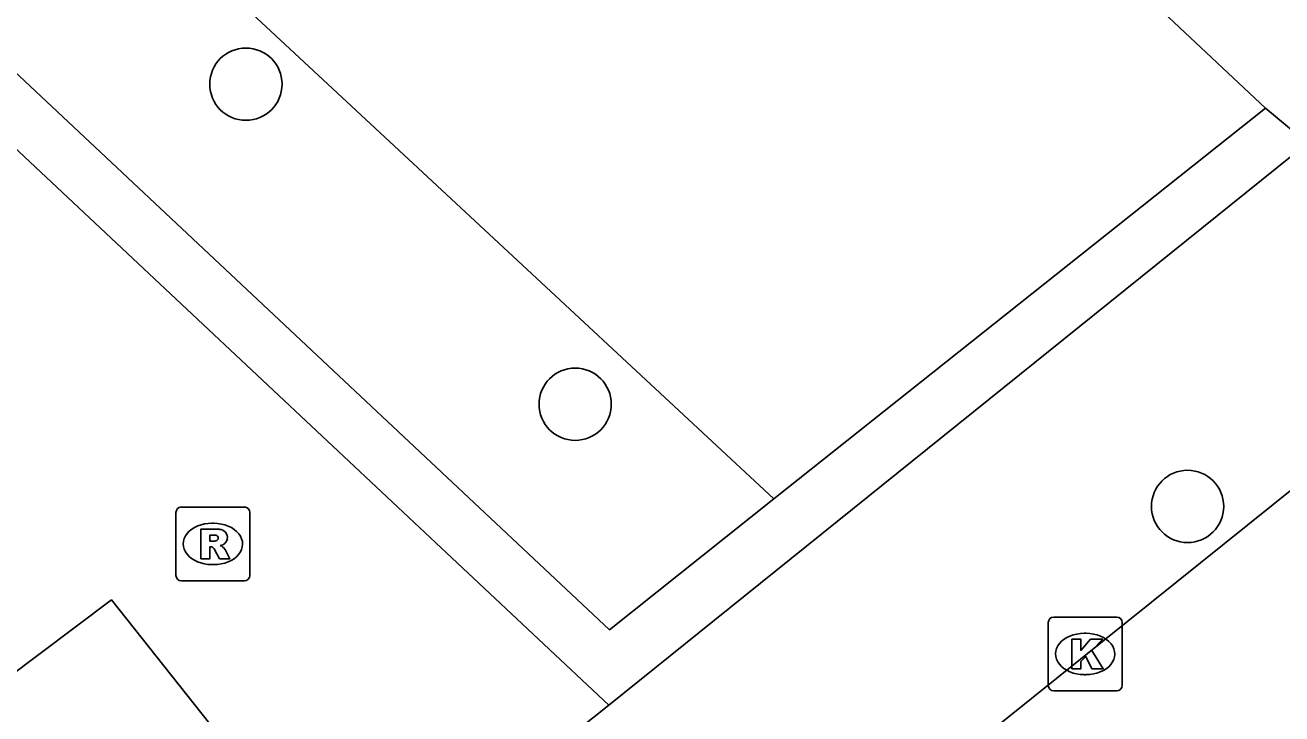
# Model space of a CAD drawing. Extents: x 159040 to 160094, y 381214 to 382518.
# Drawn here: x 159427.61 to 159444.61, y 381621.31 to 381630.63 of the extents above; entities that cross this region are included whole.
import ezdxf

# ---------------------------------------------------------------- set-up
doc = ezdxf.new("R2010")
doc.units = 0
for name, color, linetype in [('IMGEO_Boom', 7, 'Continuous'), ('IMGEO_Groenvoorziening', 7, 'Continuous'), ('IMGEO_Haag', 7, 'Continuous'), ('IMGEO_Kolk', 7, 'Continuous'), ('IMGEO_Rijbaan_lokaal_gesloten', 7, 'Continuous'), ('IMGEO_Rioolput', 7, 'Continuous'), ('IMGEO_Voetpad_open', 7, 'Continuous')]:
    doc.layers.add(name, color=color, linetype=linetype)

msp = doc.modelspace()

# ---------------------------------------------------------------- linework, layer by layer
at = {"layer": 'IMGEO_Boom'}
for centre in [(159430.598, 381629.829), (159435.053, 381625.498), (159443.339, 381624.115)]:
    msp.add_circle(centre, 0.489, dxfattribs=at)
at = {"layer": 'IMGEO_Groenvoorziening'}
msp.add_lwpolyline([(159428.37, 381632.939), (159437.741, 381624.216)], dxfattribs=at)
at = {"layer": 'IMGEO_Haag'}
for points in [[(159423.645, 381633.588), (159435.516, 381622.447), (159437.741, 381624.216)], [(159437.741, 381624.216), (159444.395, 381629.506)]]:
    msp.add_lwpolyline(points, dxfattribs=at)
at = {"layer": 'IMGEO_Kolk'}
for p, q in [((159441.528, 381622.618), (159442.38, 381622.618)), ((159441.453, 381621.692), (159441.453, 381622.544)), ((159442.454, 381622.544), (159442.454, 381621.692)), ((159441.941, 381622.398), (159441.966, 381622.398)), ((159441.964, 381621.838), (159441.939, 381621.838)), ((159442.38, 381621.618), (159441.528, 381621.618))]:
    msp.add_line(p, q, dxfattribs=at)
for points in [[(159441.528, 381622.618), (159442.38, 381622.618)], [(159441.453, 381621.692), (159441.453, 381622.544)], [(159442.454, 381622.544), (159442.454, 381621.692)], [(159441.774, 381622.318), (159441.897, 381622.318), (159441.897, 381622.167), (159442.027, 381622.318), (159442.191, 381622.318), (159442.045, 381622.167), (159442.198, 381621.918), (159442.046, 381621.918), (159441.961, 381622.082), (159441.897, 381622.015), (159441.897, 381621.918), (159441.774, 381621.918), (159441.774, 381622.318)], [(159442.38, 381621.618), (159441.528, 381621.618)]]:
    msp.add_lwpolyline(points, dxfattribs=at)
for centre, start, end in [((159441.53, 381622.542), 91.552, 178.448), ((159441.53, 381622.542), 91.552, 178.448), ((159442.378, 381622.542), 1.552, 88.448), ((159442.378, 381622.542), 1.552, 88.448), ((159441.53, 381621.694), 181.552, 268.448), ((159441.53, 381621.694), 181.552, 268.448), ((159442.378, 381621.694), 271.552, 358.448), ((159442.378, 381621.694), 271.552, 358.448)]:
    msp.add_arc(centre, 0.0765, start, end, dxfattribs=at)
for centre, major_axis, ratio, start_param, end_param in [((159441.94, 381622.118), (-0.387, 0.002), 0.722429, 4.712389, 7.853982), ((159441.965, 381622.118), (-0.39, 0.002), 0.717154, 1.570796, 4.712389)]:
    msp.add_ellipse(centre, major_axis=major_axis, ratio=ratio, start_param=start_param, end_param=end_param, dxfattribs=at)
at = {"layer": 'IMGEO_Rijbaan_lokaal_gesloten'}
msp.add_lwpolyline([(159459.028, 381636.066), (159450.889, 381629.337), (159448.16, 381627.105), (159446.76, 381625.959), (159440.585, 381621.001)], dxfattribs=at)
at = {"layer": 'IMGEO_Rioolput'}
for p, q in [((159429.651, 381623.181), (159429.651, 381624.033)), ((159429.726, 381624.107), (159430.578, 381624.107)), ((159430.652, 381624.033), (159430.652, 381623.181)), ((159430.139, 381623.887), (159430.164, 381623.887)), ((159430.162, 381623.327), (159430.137, 381623.327)), ((159430.578, 381623.107), (159429.726, 381623.107))]:
    msp.add_line(p, q, dxfattribs=at)
for points in [[(159429.651, 381623.181), (159429.651, 381624.033)], [(159429.726, 381624.107), (159430.578, 381624.107)], [(159430.652, 381624.033), (159430.652, 381623.181)], [(159430.24, 381623.805), (159429.988, 381623.807), (159429.988, 381623.407)], [(159430.166, 381623.726), (159430.112, 381623.726), (159430.112, 381623.645)], [(159430.112, 381623.645), (159430.164, 381623.645)], [(159429.988, 381623.407), (159430.112, 381623.407), (159430.112, 381623.569), (159430.123, 381623.569)], [(159430.17, 381623.54), (159430.241, 381623.407), (159430.381, 381623.407), (159430.316, 381623.533)], [(159430.578, 381623.107), (159429.726, 381623.107)]]:
    msp.add_lwpolyline(points, dxfattribs=at)
for centre, radius, start, end in [((159429.728, 381624.031), 0.0765, 91.552, 178.448), ((159429.728, 381624.031), 0.0765, 91.552, 178.448), ((159430.576, 381624.031), 0.0765, 1.552, 88.448), ((159430.576, 381624.031), 0.0765, 1.552, 88.448), ((159430.239, 381623.695), 0.109, 350.3612, 89.416), ((159430.148, 381623.834), 0.19, 274.7715, 282.9687), ((159430.172, 381623.63), 0.0964, 77.0061, 93.1865), ((159430.186, 381623.687), 0.0378, 276.6634, 79.6772), ((159430.237, 381623.695), 0.112, 277.5842, 350.9817), ((159430.122, 381623.516), 0.0533, 26.0293, 88.6989), ((159430.221, 381623.48), 0.108, 29.5134, 73.7905), ((159429.728, 381623.183), 0.0765, 181.552, 268.448), ((159429.728, 381623.183), 0.0765, 181.552, 268.448), ((159430.576, 381623.183), 0.0765, 271.552, 358.448), ((159430.576, 381623.183), 0.0765, 271.552, 358.448)]:
    msp.add_arc(centre, radius, start, end, dxfattribs=at)
for centre, major_axis, ratio, start_param, end_param in [((159430.138, 381623.607), (-0.387, 0.002), 0.722429, 4.712389, 7.853982), ((159430.163, 381623.607), (-0.39, 0.002), 0.717154, 1.570796, 4.712389)]:
    msp.add_ellipse(centre, major_axis=major_axis, ratio=ratio, start_param=start_param, end_param=end_param, dxfattribs=at)
at = {"layer": 'IMGEO_Voetpad_open'}
for points in [[(159444.395, 381629.506), (159440.31, 381633.34), (159439.698, 381632.693), (159439.119, 381633.252)], [(159435.51, 381621.424), (159423.135, 381633.039)], [(159444.395, 381629.506), (159444.962, 381629.032)], [(159444.962, 381629.032), (159435.51, 381621.424)], [(159403.188, 381603.6), (159428.778, 381622.85), (159431.736, 381619.126)], [(159435.51, 381621.424), (159432.061, 381618.681)]]:
    msp.add_lwpolyline(points, dxfattribs=at)

doc.saveas('drawing.dxf')
